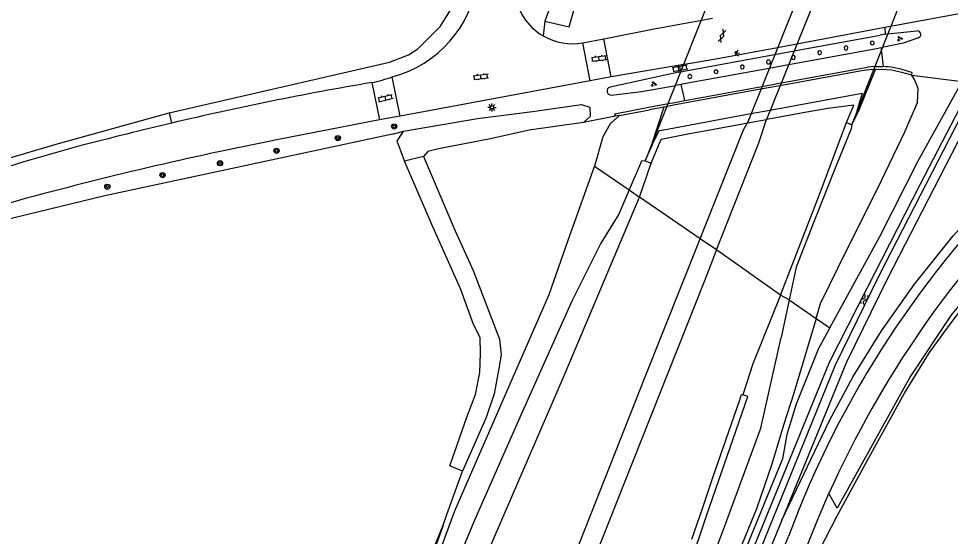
# Model space of a CAD drawing. Extents: x 135999 to 138000, y 396000 to 398501.
# Drawn here: x 137784.1 to 137927.4, y 397618.6 to 397698.3 of the extents above; entities that cross this region are included whole.
import ezdxf

# ---------------------------------------------------------------- set-up
doc = ezdxf.new("R2010")
doc.units = 0
for name, color, linetype in [('gg-afsc-draadraster', 7, 'Continuous'), ('gg-afsc-lijn draadraster', 7, 'Continuous'), ('gg-bbg-pilaar viaduct of brug', 7, 'Continuous'), ('gg-knt-BGT kruinlijn', 7, 'Continuous'), ('gg-knt-bronhoudergrens', 7, 'Continuous'), ('gg-knt-bronhoudergrens niveau 01', 7, 'Continuous'), ('gg-knt-onverhard', 7, 'Continuous'), ('gg-knt-verharding', 7, 'Continuous'), ('gg-knt-verharding nz', 7, 'Continuous'), ('gg-kntw-bovenkant insteek waterloop', 7, 'Continuous'), ('gg-kntw-waterlijn', 7, 'Continuous'), ('gt-grn-groengrens', 7, 'Continuous'), ('gt-grn-vlakafsluiter', 7, 'Continuous'), ('gt-symb-boom', 7, 'Continuous'), ('gt-symb-gesloten verharding', 7, 'Continuous'), ('gt-symb-groenvak', 7, 'Continuous'), ('gt-symb-klinker verharding', 7, 'Continuous'), ('gt-symb-lichtmast', 7, 'Continuous'), ('gt-symb-lichtpunt', 7, 'Continuous'), ('gt-symb-watersymbool', 7, 'Continuous'), ('gx-grn-maaiveld', 7, 'Continuous')]:
    doc.layers.add(name, color=color, linetype=linetype)

# ---------------------------------------------------------------- blocks, each defined once
blk = doc.blocks.new('gt0-GRVAK')
at = {"layer": 'gt-symb-groenvak'}
for p, q in [((-0.11, 0.19), (-0.23, 0.24)), ((-0.18, 0.15), (0.09, 0.15)), ((-0.09, 0.21), (-0.16, 0.32)), ((-0.05, 0.21), (-0.05, 0.39)), ((0, 0.21), (0.06, 0.32)), ((0.02, 0.19), (0.13, 0.24)), ((0.26, -0.05), (0.2, 0.06)), ((0.3, -0.05), (0.3, 0.13)), ((0.35, -0.05), (0.41, 0.06)), ((-0.24, -0.23), (-0.36, -0.18)), ((-0.32, -0.26), (-0.05, -0.26)), ((-0.23, -0.21), (-0.29, -0.1)), ((-0.18, -0.2), (-0.18, -0.02)), ((-0.14, -0.21), (-0.07, -0.1)), ((-0.12, -0.23), (0, -0.18)), ((0.24, -0.07), (0.12, -0.02)), ((0.17, -0.11), (0.44, -0.11)), ((0.37, -0.07), (0.49, -0.02))]:
    blk.add_line(p, q, dxfattribs=at)
blk = doc.blocks.new('gt0-LPUNT')
at = {"layer": 'gt-symb-lichtpunt'}
for p, q in [((0, 0), (-0.25, 0)), ((0, 0), (0.25, 0)), ((-0.18, -0.18), (-0.44, -0.44)), ((0, -0.25), (0, -0.62)), ((0.44, -0.44), (0.18, -0.18))]:
    blk.add_line(p, q, dxfattribs=at)
blk.add_arc((0, 0), 0.25, 180, 0, dxfattribs=at)
blk = doc.blocks.new('gt0-GESVH1')
at = {"layer": 'gt-symb-gesloten verharding'}
for p, q in [((-0.99, -0.26), (0.01, 0.24)), ((0.01, -0.26), (-0.99, 0.24)), ((0.01, 0.24), (1.01, -0.26)), ((1.01, 0.24), (0.01, -0.26))]:
    blk.add_line(p, q, dxfattribs=at)
blk = doc.blocks.new('gt0-KL1')
at = {"layer": 'gt-symb-klinker verharding'}
for p, q in [((-1.15, 0.3), (1.15, 0.3)), ((-1, -0.3), (-1, 0.3)), ((-0.5, 0.3), (-0.5, 0.45)), ((0, -0.3), (0, 0.3)), ((0.5, 0.3), (0.5, 0.45)), ((1, -0.3), (1, 0.3)), ((-1.15, -0.3), (1.15, -0.3)), ((-0.5, -0.45), (-0.5, -0.3)), ((0.5, -0.45), (0.5, -0.3))]:
    blk.add_line(p, q, dxfattribs=at)
blk = doc.blocks.new('gt0-WA')
at = {"layer": 'gt-symb-watersymbool'}
for centre, start, end in [((-0.32, 0.02), 28.0725, 151.9275), ((0.43, 0.42), 208.0725, 331.9275), ((-0.32, -0.43), 28.0725, 151.9275), ((0.43, -0.03), 208.0725, 331.9275)]:
    blk.add_arc(centre, 0.425, start, end, dxfattribs=at)
blk = doc.blocks.new('gt0-LMAST')
at = {"layer": 'gt-symb-lichtmast'}
for p, q in [((-0.18, 0.17), (-0.45, 0.44)), ((-0.01, 0.25), (-0.01, 0.62)), ((0.17, 0.17), (0.44, 0.44)), ((-0.26, 0), (-0.63, 0)), ((-0.18, -0.18), (-0.45, -0.45)), ((-0.01, -0.25), (-0.01, -0.63)), ((0.44, -0.45), (0.17, -0.18)), ((0.24, 0), (0.62, 0))]:
    blk.add_line(p, q, dxfattribs=at)
blk.add_circle((-0.01, 0), 0.25, dxfattribs=at)
blk = doc.blocks.new('gt0-BOOM')
at = {"layer": 'gt-symb-boom'}
for radius in [0.4, 0.2]:
    blk.add_circle((0, 0), radius, dxfattribs=at)

msp = doc.modelspace()

# ---------------------------------------------------------------- linework, layer by layer
at = {"layer": 'gg-afsc-draadraster'}
msp.add_lwpolyline([(137752.97, 397666.51), (137763.34, 397670.34), (137779.17, 397675.84), (137790.21, 397679.05), (137807.24, 397683.78)], dxfattribs=at)
at = {"layer": 'gg-afsc-lijn draadraster'}
msp.add_lwpolyline([(137752.97, 397666.51), (137763.34, 397670.34), (137779.17, 397675.84), (137790.21, 397679.05), (137807.24, 397683.78)], dxfattribs=at)
at = {"layer": 'gg-bbg-pilaar viaduct of brug'}
for points in [[(137915.05, 397694.52), (137915.07, 397694.43), (137915.18, 397694.28), (137915.35, 397694.22), (137915.53, 397694.28), (137915.59, 397694.34), (137915.65, 397694.52), (137915.59, 397694.7), (137915.53, 397694.76), (137915.35, 397694.82), (137915.17, 397694.76), (137915.07, 397694.61), (137915.05, 397694.52)], [(137906.98, 397693.04), (137907.03, 397692.86), (137907.18, 397692.75), (137907.28, 397692.74), (137907.45, 397692.8), (137907.52, 397692.86), (137907.58, 397693.04), (137907.52, 397693.22), (137907.45, 397693.28), (137907.27, 397693.34), (137907.18, 397693.32), (137907.03, 397693.21), (137906.98, 397693.04)], [(137911.02, 397693.78), (137911.08, 397693.6), (137911.23, 397693.49), (137911.41, 397693.49), (137911.56, 397693.6), (137911.62, 397693.78), (137911.56, 397693.96), (137911.41, 397694.07), (137911.23, 397694.06), (137911.08, 397693.96), (137911.02, 397693.78)], [(137899.11, 397691.59), (137899.16, 397691.42), (137899.32, 397691.31), (137899.5, 397691.31), (137899.65, 397691.42), (137899.71, 397691.6), (137899.65, 397691.77), (137899.5, 397691.88), (137899.31, 397691.88), (137899.16, 397691.77), (137899.11, 397691.59)], [(137902.93, 397692.3), (137902.95, 397692.2), (137903.06, 397692.05), (137903.23, 397692), (137903.41, 397692.05), (137903.48, 397692.12), (137903.53, 397692.3), (137903.52, 397692.39), (137903.41, 397692.54), (137903.23, 397692.6), (137903.06, 397692.54), (137902.95, 397692.39), (137902.93, 397692.3)], [(137891.05, 397690.12), (137891.07, 397690.02), (137891.18, 397689.87), (137891.35, 397689.82), (137891.53, 397689.88), (137891.59, 397689.94), (137891.65, 397690.12), (137891.64, 397690.21), (137891.53, 397690.36), (137891.35, 397690.42), (137891.17, 397690.36), (137891.07, 397690.21), (137891.05, 397690.12)], [(137895.08, 397690.86), (137895.14, 397690.68), (137895.29, 397690.57), (137895.38, 397690.56), (137895.56, 397690.61), (137895.63, 397690.68), (137895.68, 397690.86), (137895.63, 397691.03), (137895.48, 397691.14), (137895.29, 397691.14), (137895.14, 397691.03), (137895.08, 397690.86)], [(137887.01, 397689.38), (137887.07, 397689.2), (137887.22, 397689.09), (137887.31, 397689.08), (137887.49, 397689.13), (137887.59, 397689.28), (137887.61, 397689.38), (137887.55, 397689.55), (137887.4, 397689.66), (137887.21, 397689.66), (137887.07, 397689.55), (137887.01, 397689.38)]]:
    msp.add_lwpolyline(points, dxfattribs=at)
at = {"layer": 'gg-knt-BGT kruinlijn'}
for p, q in [((137899.62, 397684.2), (137913.79, 397686.82)), ((137913.79, 397686.82), (137913.05, 397684.26)), ((137883.31, 397681.18), (137896.68, 397683.66)), ((137896.68, 397683.66), (137899.62, 397684.2)), ((137912.2, 397681.92), (137913.24, 397683.99)), ((137913.05, 397684.26), (137913, 397684.07)), ((137913.24, 397683.99), (137913, 397684.07)), ((137912.2, 397681.92), (137912.12, 397681.3)), ((137881.51, 397678.85), (137882.58, 397681.05)), ((137882.58, 397681.05), (137883.31, 397681.18)), ((137912.12, 397681.3), (137909.67, 397675.25)), ((137881.51, 397678.85), (137881.3, 397678.36)), ((137880.44, 397676.39), (137881.3, 397678.36)), ((137879.86, 397676.32), (137877.99, 397671.91)), ((137880.44, 397676.39), (137879.86, 397676.32)), ((137909.67, 397675.25), (137906.36, 397667.01)), ((137877.99, 397671.91), (137876.4, 397668.18)), ((137876.4, 397668.18), (137873.64, 397663.74)), ((137906.36, 397667.01), (137903.67, 397660.03)), ((137873.64, 397663.74), (137869.16, 397654.78)), ((137903.67, 397660.03), (137902.59, 397655)), ((137869.16, 397654.78), (137861.53, 397637.75)), ((137902.59, 397655), (137901.35, 397649.2)), ((137898.25, 397635.28), (137901.35, 397649.2)), ((137861.53, 397637.75), (137854.24, 397621.23)), ((137892.84, 397620.63), (137898.25, 397635.28)), ((137854.24, 397621.23), (137844.18, 397597.22)), ((137887.05, 397605.31), (137892.84, 397620.63))]:
    msp.add_line(p, q, dxfattribs=at)
at = {"layer": 'gg-knt-bronhoudergrens'}
for p, q in [((137865.03, 397697.9), (137864.76, 397695.62)), ((137849.96, 397621.97), (137852.37, 397628.64)), ((137849.38, 397620.36), (137849.96, 397621.97)), ((137800.56, 397500), (137849.38, 397620.36))]:
    msp.add_line(p, q, dxfattribs=at)
at = {"layer": 'gg-knt-bronhoudergrens niveau 01'}
for p, q in [((137912.2, 397681.92), (137926.73, 397718.45)), ((137895.02, 397713.13), (137880.44, 397676.39)), ((137908.25, 397712.3), (137896.17, 397682.22)), ((137911.27, 397712.84), (137899.08, 397682.75)), ((137896.17, 397682.22), (137899.08, 397682.75)), ((137911.41, 397682.27), (137912.2, 397681.92)), ((137880.44, 397676.39), (137881.36, 397676.03))]:
    msp.add_line(p, q, dxfattribs=at)
for points in [[(137911.41, 397682.27), (137912.52, 397684.96), (137908.55, 397684.47), (137904.43, 397683.72), (137900.28, 397682.97), (137899.08, 397682.75)], [(137881.36, 397676.03), (137882.91, 397679.72), (137886.75, 397680.51), (137890.93, 397681.27), (137895.15, 397682.04), (137896.17, 397682.22)]]:
    msp.add_lwpolyline(points, dxfattribs=at)
at = {"layer": 'gg-knt-onverhard'}
for p, q in [((137918.15, 397697.07), (137917.29, 397696.91)), ((137917.29, 397696.91), (137917.37, 397695.89)), ((137903.35, 397693.31), (137916.6, 397695.75)), ((137917.37, 397695.89), (137916.6, 397695.75)), ((137917.37, 397695.89), (137917.71, 397695.95)), ((137900.35, 397692.75), (137903.35, 397693.31)), ((137915.74, 397693.59), (137902.48, 397691.17)), ((137916.72, 397693.77), (137915.74, 397693.59)), ((137886.97, 397690.29), (137900.35, 397692.75)), ((137885.97, 397690.11), (137886.97, 397690.29)), ((137899.49, 397690.62), (137886.12, 397688.18)), ((137902.48, 397691.17), (137899.49, 397690.62)), ((137885.61, 397690.04), (137885.97, 397690.11)), ((137885.98, 397688.16), (137885.13, 397688)), ((137886.12, 397688.18), (137885.98, 397688.16)), ((137886.02, 397687.94), (137885.98, 397688.16)), ((137886.55, 397685.66), (137886.02, 397687.94))]:
    msp.add_line(p, q, dxfattribs=at)
at = {"layer": 'gg-knt-verharding'}
for p, q in [((137944.36, 397701.95), (137918.15, 397697.07)), ((137881.8, 397696.72), (137889.13, 397698.05)), ((137874.07, 397695.17), (137881.8, 397696.72)), ((137870.87, 397694.56), (137874.07, 397695.17)), ((137872, 397688.71), (137870.87, 397694.56)), ((137875.19, 397689.31), (137874.07, 397695.17)), ((137916.74, 397693.54), (137917.03, 397690.9)), ((137885.44, 397691.04), (137875.19, 397689.31)), ((137886.4, 397691.2), (137885.44, 397691.04)), ((137885.44, 397691.04), (137885.61, 397690.04)), ((137915.74, 397690.91), (137915.7, 397690.9)), ((137915.74, 397690.91), (137917.03, 397690.9)), ((137842.78, 397683.28), (137841.55, 397689.31)), ((137875.19, 397689.31), (137872, 397688.71)), ((137885.61, 397690.04), (137875.04, 397687.72)), ((137921.43, 397689.99), (137921.38, 397689.62)), ((137838.39, 397688.44), (137839.59, 397682.71)), ((137872, 397688.71), (137842.78, 397683.28)), ((137842.78, 397683.28), (137839.59, 397682.71)), ((137876.12, 397683.33), (137875.87, 397683.28)), ((137839.59, 397682.71), (137823.8, 397679.61))]:
    msp.add_line(p, q, dxfattribs=at)
for points in [[(137917.71, 397695.95), (137917.74, 397695.96), (137922.24, 397696.38)], [(137922.47, 397695.32), (137920.13, 397694.52), (137916.89, 397693.81), (137916.85, 397693.8)], [(137875.24, 397686.52), (137879.86, 397687.04), (137885.13, 397688)], [(137875.87, 397683.28), (137875.78, 397683.64), (137881.52, 397684.76), (137884.02, 397685.2)], [(137867.81, 397524.13), (137907.07, 397621.37), (137908.71, 397625.19)], [(137854.2, 397500), (137863.32, 397522.11), (137902.47, 397618.61)]]:
    msp.add_lwpolyline(points, dxfattribs=at)
for centre, radius, start, end in [((137836.89, 397706.69), 17.99, 285.0175, 352.2611), ((137869.24, 397703.33), 8.92, 186.1129, 239.8604), ((137922.29, 397695.84), 0.547, 288.8709, 95.5467), ((137869.24, 397703.33), 8.92, 239.8414, 280.5323), ((137916.33, 397676.39), 14.53, 74.79, 87.242), ((137916.38, 397676.52), 14.39, 69.4714, 74.8417), ((137831.79, 397718.6), 30.88, 282.3451, 288.4377), ((137921.56, 397199.55), 495.92, 99.6549, 103.2841), ((137875.17, 397687.12), 0.609, 102.364, 276.4831), ((137921.82, 397198.54), 496.96, 103.2866, 104.1028), ((137872.56, 397383), 306.07, 103.5729, 108.0507), ((137929.64, 397139.17), 550.71, 101.0798, 105.3258), ((138045.62, 397565.43), 152.71, 133.9989, 159.617), ((138052.56, 397560.88), 157.57, 134.602, 155.913), ((137927.94, 397182.21), 508.84, 106.4229, 109.8066)]:
    msp.add_arc(centre, radius, start, end, dxfattribs=at)
at = {"layer": 'gg-knt-verharding nz'}
for p, q in [((137889.13, 397698.05), (137890.16, 397698.24)), ((137890.16, 397698.24), (137890.78, 397698.35)), ((137917.05, 397696.87), (137903.79, 397694.37)), ((137917.29, 397696.91), (137917.05, 397696.87)), ((137903.79, 397694.37), (137900.77, 397693.8)), ((137916.72, 397693.77), (137916.85, 397693.8)), ((137916.72, 397693.77), (137916.74, 397693.54)), ((137887.4, 397691.37), (137886.4, 397691.2)), ((137914.43, 397690.35), (137913.45, 397690.21)), ((137915.7, 397690.9), (137914.62, 397690.82)), ((137913.45, 397690.21), (137901.15, 397687.95)), ((137898.19, 397687.41), (137884.82, 397684.95)), ((137886.55, 397685.66), (137898.36, 397687.83)), ((137901.15, 397687.95), (137898.19, 397687.41)), ((137898.36, 397687.83), (137901.33, 397688.38)), ((137884.82, 397684.95), (137883.85, 397684.77)), ((137884.02, 397685.2), (137885, 397685.38)), ((137885, 397685.38), (137886.55, 397685.66))]:
    msp.add_line(p, q, dxfattribs=at)
for points in [[(137900.77, 397693.8), (137891.3, 397692.03), (137887.4, 397691.37)], [(137901.33, 397688.38), (137914.62, 397690.82), (137914.62, 397690.82)], [(137915.51, 397690.43), (137914.48, 397690.35), (137914.43, 397690.35)]]:
    msp.add_lwpolyline(points, dxfattribs=at)
at = {"layer": 'gg-kntw-bovenkant insteek waterloop'}
for p, q in [((137868.75, 397697.02), (137871.46, 397706.45)), ((137865.03, 397697.9), (137868.75, 397697.02)), ((137911.41, 397645.41), (137901.47, 397621.12))]:
    msp.add_line(p, q, dxfattribs=at)
for points in [[(137876.86, 397717.5), (137869.73, 397710.08), (137869.28, 397709.49), (137868.95, 397708.82), (137865.03, 397697.9)], [(137935.64, 397693.16), (137917.64, 397658.18), (137911.41, 397645.41)], [(137843.27, 397680.94), (137854.67, 397682.93), (137863.1, 397683.98), (137870.63, 397685.07), (137871.94, 397684.63), (137871.98, 397683.22), (137870.98, 397682.27)], [(137870.98, 397682.27), (137862.62, 397681.12), (137856.64, 397679.76), (137848.66, 397678.24), (137846.99, 397677.85), (137846.34, 397677.04)], [(137843.43, 397676.36), (137843.35, 397676.55), (137842.31, 397679.42), (137843.27, 397680.94)], [(137850.39, 397629.45), (137852.99, 397636.94), (137854.32, 397640.45), (137855.03, 397643.82), (137855.12, 397646.81), (137855.08, 397649.19), (137854.05, 397651.24), (137852.07, 397656.59), (137847.62, 397666.6), (137843.43, 397676.36)], [(137846.34, 397677.04), (137851.23, 397665.63), (137854.01, 397659.53), (137858.02, 397648.98), (137858.29, 397646.55), (137857.93, 397644.42), (137857.24, 397640.55), (137855.96, 397636.91), (137852.37, 397628.64)], [(137907.11, 397647.54), (137903.68, 397638.94), (137902.24, 397634.3), (137901.57, 397630.56), (137893.06, 397609.71), (137884.34, 397587.99), (137873.45, 397560.71), (137865.74, 397542.43), (137859.22, 397525.43), (137857.18, 397520.61), (137848.74, 397500)], [(137901.47, 397621.12), (137859.88, 397519.55), (137851.81, 397500)]]:
    msp.add_lwpolyline(points, dxfattribs=at)
at = {"layer": 'gg-kntw-waterlijn'}
for points in [[(137884.49, 397585.96), (137900.68, 397625.58), (137908.79, 397645.41), (137914.56, 397656.82), (137922.75, 397672.76), (137928.91, 397684.6), (137933.67, 397693.62)], [(137934.41, 397693.79), (137916.41, 397658.8), (137909.66, 397644.97)], [(137909.66, 397644.97), (137858.93, 397519.94), (137850.86, 397500.39)]]:
    msp.add_lwpolyline(points, dxfattribs=at)
at = {"layer": 'gt-grn-groengrens'}
for p, q in [((137807.24, 397683.78), (137807.61, 397682.2)), ((137841.57, 397680.49), (137843.27, 397680.94)), ((137921.27, 397643.27), (137909.97, 397622.96)), ((137909.97, 397622.96), (137908.71, 397625.19))]:
    msp.add_line(p, q, dxfattribs=at)
for points in [[(137807.24, 397683.78), (137841.12, 397691.56), (137844.02, 397692.72), (137845.45, 397693.62), (137848.96, 397697.13), (137851.3, 397700.93), (137853.35, 397707.07), (137854.81, 397711.16), (137857.73, 397719.64), (137862.46, 397727.29), (137867.28, 397735.15), (137879.65, 397756.47), (137894.27, 397783.94), (137900.7, 397798.85), (137903.92, 397808.29), (137904.79, 397810.54), (137905.38, 397814.34), (137905.96, 397820.19), (137906.13, 397828.5)], [(137901.47, 397621.12), (137908.77, 397636.46), (137912.45, 397643.23), (137916.81, 397650.23), (137921.88, 397657.43), (137927.82, 397664.88), (137933.33, 397670.97), (137942.65, 397680.66), (137946.43, 397685.06), (137949.37, 397689.27), (137951.22, 397692.92), (137951.58, 397697.93)], [(137960.24, 397691.82), (137955.84, 397684.52), (137952.91, 397680.84), (137946.48, 397673.84), (137942.98, 397670.5), (137934.81, 397661.64), (137927.47, 397652.58), (137921.27, 397643.27)], [(137841.57, 397680.49), (137797.32, 397671), (137774.87, 397665.55), (137755.74, 397659.01)]]:
    msp.add_lwpolyline(points, dxfattribs=at)
at = {"layer": 'gt-grn-vlakafsluiter'}
for p, q in [((137875.87, 397683.28), (137870.98, 397682.27)), ((137846.34, 397677.04), (137843.43, 397676.36)), ((137852.37, 397628.64), (137850.39, 397629.45))]:
    msp.add_line(p, q, dxfattribs=at)
at = {"layer": 'gx-grn-maaiveld'}
for p, q in [((137913.24, 397683.99), (137915.88, 397690.46)), ((137915.88, 397690.46), (137915.51, 397690.43)), ((137921.38, 397689.62), (137921.45, 397689.6)), ((137921.45, 397689.6), (137929.19, 397688.58)), ((137883.3, 397684.67), (137881.12, 397684.26)), ((137883.85, 397684.77), (137883.3, 397684.67)), ((137876.47, 397683.37), (137881.12, 397684.26)), ((137911.41, 397682.27), (137911.45, 397682.25)), ((137912.2, 397681.92), (137911.45, 397682.25)), ((137881.49, 397678.86), (137881.51, 397678.85)), ((137879.59, 397670.81), (137881.36, 397676.03)), ((137872.66, 397675.57), (137877.99, 397671.91)), ((137877.99, 397671.91), (137879.59, 397670.81)), ((137888.89, 397664.41), (137879.59, 397670.81)), ((137891.41, 397662.68), (137888.89, 397664.41)), ((137901.23, 397655.73), (137891.41, 397662.68)), ((137902.59, 397655), (137901.23, 397655.73)), ((137902.59, 397655), (137906.74, 397652.15)), ((137906.74, 397652.15), (137908.84, 397650.71)), ((137908.84, 397650.71), (137907.11, 397647.54))]:
    msp.add_line(p, q, dxfattribs=at)
for points in [[(137872.65, 397532.23), (137895.48, 397589.33), (137900.88, 397602.98), (137905.53, 397613.11), (137909.99, 397621.79), (137914.9, 397630.78), (137920.32, 397640.67), (137924.18, 397646.93), (137927.17, 397651.08), (137930.42, 397655.33), (137938, 397664.41), (137945.75, 397672.65), (137955.08, 397682.34), (137960.12, 397689.85), (137966.01, 397699.89)], [(137915.88, 397690.46), (137916.75, 397690.51), (137918.35, 397690.38), (137919.86, 397690.06), (137921.38, 397689.62)], [(137906.74, 397652.15), (137907.43, 397654.43), (137911.5, 397662.81), (137916.16, 397672.09), (137920.36, 397680.87), (137922.34, 397685.39), (137922.45, 397687.54), (137921.86, 397688.92), (137921.45, 397689.6)], [(137908.84, 397650.71), (137916.51, 397664.75), (137922.4, 397676.38), (137929.19, 397688.58)], [(137883.3, 397684.67), (137881.43, 397678.88), (137881.49, 397678.86)], [(137876.47, 397683.37), (137875.05, 397682.11), (137873.94, 397680.09), (137872.66, 397675.57)], [(137876.47, 397683.37), (137876.46, 397683.39), (137876.12, 397683.33)], [(137888.89, 397664.41), (137889.65, 397666.33), (137895.55, 397681.17), (137896.17, 397682.22)], [(137891.41, 397662.68), (137897.91, 397679.17), (137899.08, 397682.75)], [(137901.23, 397655.73), (137907.14, 397670.95), (137911.41, 397682.27)], [(137824.98, 397550.25), (137830.71, 397566.56), (137836.33, 397582.34), (137842.07, 397597.58), (137845.76, 397607.96), (137851.18, 397622.52), (137858.83, 397640.09), (137865.69, 397655.82), (137868.58, 397664.17), (137872.64, 397675.52), (137872.66, 397675.57)], [(137782.05, 397437.96), (137795.28, 397470.7), (137810.68, 397509.71), (137823.34, 397541.63), (137831.07, 397559.01), (137841.83, 397583.18), (137854.66, 397612.47), (137867.88, 397643.11), (137879.59, 397670.81)], [(137665.68, 397150.59), (137678.22, 397173.33), (137694.02, 397202.78), (137703.5, 397221.3), (137717.42, 397248.64), (137730.23, 397275.16), (137736.22, 397287.73), (137745.71, 397308.3), (137756.11, 397331.8), (137764.18, 397350.58), (137773.18, 397372.36), (137782.21, 397394.74), (137790.33, 397415.34), (137798.03, 397434.17), (137808.09, 397459.9), (137823.93, 397499.88), (137835.82, 397530.12), (137852.73, 397573.11), (137864.31, 397602.22), (137880.46, 397643.17), (137888.89, 397664.41)], [(137891.41, 397662.68), (137889.54, 397657.94), (137878.37, 397629.78), (137865.83, 397598.08), (137856.5, 397574.45), (137844.42, 397544.03), (137833.75, 397516.91), (137822.96, 397489.79), (137812.61, 397463.65)], [(137901.23, 397655.73), (137897, 397645.14), (137895.45, 397640.4)], [(137906.74, 397652.15), (137903.3, 397640.65), (137901.72, 397635.71), (137899.93, 397629.75), (137897.55, 397622.85), (137887.46, 397598.16), (137877.83, 397574.21), (137867.76, 397549.23), (137860.85, 397535.21)], [(137856.51, 397532.59), (137857.31, 397532.33), (137865.28, 397552.63), (137874.66, 397576.16), (137882.24, 397599), (137889.9, 397621.93), (137896.21, 397640.13), (137895.45, 397640.4)], [(137887.63, 397618.18), (137889.24, 397622.92), (137890.85, 397627.65), (137891.67, 397630.02), (137892.48, 397632.38), (137893.32, 397634.74), (137894.15, 397637.09), (137894.96, 397639.46), (137895.28, 397640.45), (137895.45, 397640.4)], [(137849.38, 397620.36), (137841.8, 397599.02), (137831.49, 397570.87), (137824.34, 397550.46), (137817.43, 397532.6), (137802.56, 397496.36), (137795, 397477.59), (137787.97, 397459.84), (137780.21, 397441.8), (137763.58, 397404.74), (137744.22, 397361.12)]]:
    msp.add_lwpolyline(points, dxfattribs=at)

# ---------------------------------------------------------------- block references
at = {"layer": 'gt-symb-boom'}
for p in [(137841.85, 397681.69), (137833.18, 397679.9), (137823.75, 397677.94), (137815.05, 397676.03), (137806.22, 397674.2), (137797.72, 397672.41)]:
    msp.add_blockref('gt0-BOOM', p, dxfattribs=at)
at = {"layer": 'gt-symb-gesloten verharding', "rotation": 68.90078774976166}
msp.add_blockref('gt0-GESVH1', (137892.23, 397695.61), dxfattribs=at)
at = {"layer": 'gt-symb-groenvak', "rotation": 10.13071126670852}
msp.add_blockref('gt0-GRVAK', (137919.58, 397695.18), dxfattribs=at)
at = {"layer": 'gt-symb-groenvak'}
msp.add_blockref('gt0-GRVAK', (137881.74, 397688.2), dxfattribs=at)
at = {"layer": 'gt-symb-klinker verharding'}
for p, rotation in [((137873.34, 397692.16), 7.238726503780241), ((137885.8, 397690.66), 10.13071126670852), ((137855.17, 397689.34), 7.238726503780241), ((137840.5, 397686.06), 13.772145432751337)]:
    msp.add_blockref('gt0-KL1', p, dxfattribs=dict(at, rotation=rotation))
at = {"layer": 'gt-symb-lichtmast'}
msp.add_blockref('gt0-LMAST', (137856.88, 397684.61), dxfattribs=at)
at = {"layer": 'gt-symb-lichtpunt', "rotation": 98.5535102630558}
msp.add_blockref('gt0-LPUNT', (137894.31, 397692.92), dxfattribs=at)
at = {"layer": 'gt-symb-watersymbool', "rotation": -110.97171056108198}
msp.add_blockref('gt0-WA', (137914.16, 397655.13), dxfattribs=at)

doc.saveas('drawing.dxf')
